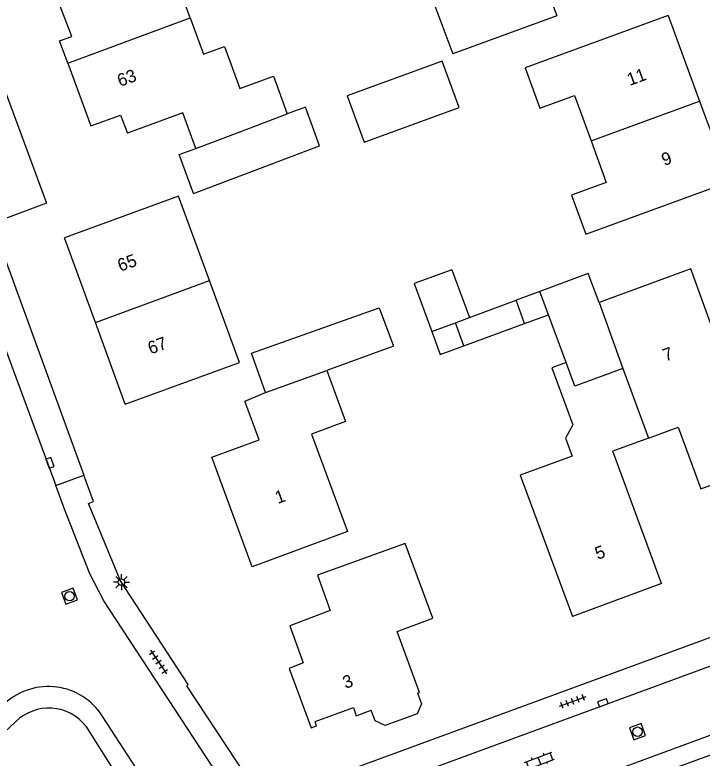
# Model space of a CAD drawing. Extents: x 137999 to 141000, y 397500 to 400501.
# Drawn here: x 138319.7 to 138374, y 399860.8 to 399919.5 of the extents above; entities that cross this region are included whole.
import ezdxf

# ---------------------------------------------------------------- set-up
doc = ezdxf.new("R2010")
doc.units = 0
for name, color, linetype in [('gg-anno-huisnummerreeks BGT', 7, 'Continuous'), ('gg-bbg-bijgebouw', 7, 'Continuous'), ('gg-bbg-gedigitaliseerde bebouwing', 7, 'Continuous'), ('gg-bbg-gedigitaliseerde bijgebouw', 7, 'Continuous'), ('gg-bbg-hoofdgebouw', 7, 'Continuous'), ('gg-bbg-luifel en loopbrug', 7, 'Continuous'), ('gg-bbg-tussenscheiding', 7, 'Continuous'), ('gg-knt-verharding', 7, 'Continuous'), ('gt-grn-weggrens', 7, 'Continuous'), ('gt-symb-klinker verharding', 7, 'Continuous'), ('gt-symb-kolk', 7, 'Continuous'), ('gt-symb-lichtmast', 7, 'Continuous'), ('gt-symb-rioolschacht', 7, 'Continuous'), ('gt-symb-tegel verharding', 7, 'Continuous')]:
    doc.layers.add(name, color=color, linetype=linetype)

# ---------------------------------------------------------------- blocks, each defined once
blk = doc.blocks.new('gt0-RS')
at = {"layer": 'gt-symb-rioolschacht'}
blk.add_lwpolyline([(-0.5, -0.5), (0.5, -0.5), (0.5, 0.5), (-0.5, 0.5)], close=True, dxfattribs=at)
blk.add_circle((0, 0), 0.375, dxfattribs=at)
blk = doc.blocks.new('gt0-LMAST')
at = {"layer": 'gt-symb-lichtmast'}
for p, q in [((-0.005, 0.246), (-0.005, 0.621)), ((-0.182, 0.173), (-0.447, 0.438)), ((0.172, 0.173), (0.437, 0.438)), ((-0.255, -0.004), (-0.63, -0.004)), ((-0.182, -0.181), (-0.447, -0.446)), ((-0.005, -0.254), (-0.005, -0.629)), ((0.437, -0.446), (0.172, -0.181)), ((0.245, -0.004), (0.62, -0.004))]:
    blk.add_line(p, q, dxfattribs=at)
blk.add_circle((-0.005, -0.004), 0.25, dxfattribs=at)
blk = doc.blocks.new('gt0-KOLK')
at = {"layer": 'gt-symb-kolk'}
blk.add_lwpolyline([(0, 0), (0.375, 0), (0.375, 0.4), (-0.375, 0.4), (-0.375, 0), (0, 0)], dxfattribs=at)
blk = doc.blocks.new('gt0-TEG1')
at = {"layer": 'gt-symb-tegel verharding'}
for p, q in [((-1.125, 0), (1.125, 0)), ((-0.9, -0.25), (-0.9, 0.25)), ((-0.45, -0.25), (-0.45, 0.25)), ((0, -0.25), (0, 0.25)), ((0.45, -0.25), (0.45, 0.25)), ((0.9, -0.25), (0.9, 0.25))]:
    blk.add_line(p, q, dxfattribs=at)
blk = doc.blocks.new('gt0-KL1')
at = {"layer": 'gt-symb-klinker verharding'}
for p, q in [((-1.15, 0.3), (1.15, 0.3)), ((-1, -0.3), (-1, 0.3)), ((-0.5, 0.3), (-0.5, 0.45)), ((0, -0.3), (0, 0.3)), ((0.5, 0.3), (0.5, 0.45)), ((1, -0.3), (1, 0.3)), ((-1.15, -0.3), (1.15, -0.3)), ((-0.5, -0.45), (-0.5, -0.3)), ((0.5, -0.45), (0.5, -0.3))]:
    blk.add_line(p, q, dxfattribs=at)

msp = doc.modelspace()

# ---------------------------------------------------------------- linework, layer by layer
at = {"layer": 'gg-bbg-bijgebouw'}
msp.add_line((138339.55, 399889.68), (138338.45, 399892.77), dxfattribs=at)
for points in [[(138333.859, 399905.403), (138332.725, 399908.481), (138334.039, 399908.965)], [(138365.9, 399896.78), (138365.05, 399899.09), (138361.216, 399897.67)]]:
    msp.add_lwpolyline(points, dxfattribs=at)
at = {"layer": 'gg-bbg-gedigitaliseerde bebouwing'}
for p, q in [((138350.952, 399925.673), (138354.335, 399916.454)), ((138369.8, 399886.06), (138366.991, 399885.027)), ((138370.83, 399874.56), (138366.991, 399885.027))]:
    msp.add_line(p, q, dxfattribs=at)
for points in [[(138333.597, 399919.282), (138332.404, 399922.528), (138334.151, 399923.17), (138332.97, 399926.383), (138335.5, 399927.313), (138334.401, 399930.304), (138337.959, 399931.612), (138337.876, 399931.838)], [(138333.597, 399919.282), (138334.647, 399916.424), (138336.302, 399917.032), (138337.524, 399913.705), (138340.164, 399914.675), (138341.252, 399911.713)], [(138371.37, 399919.49), (138360.06, 399915.351), (138361.227, 399912.156), (138363.953, 399913.151), (138365.262, 399909.565)], [(138365.262, 399909.565), (138366.461, 399906.28), (138363.725, 399905.281), (138364.853, 399902.19), (138376.17, 399906.34)], [(138335.128, 399898.521), (138332.684, 399905.203), (138323.66, 399901.9)], [(138328.47, 399888.75), (138337.494, 399892.053), (138335.128, 399898.521)], [(138363.301, 399892.036), (138362.165, 399891.619), (138363.823, 399887.114), (138363.256, 399886.053), (138363.774, 399884.646)], [(138344.397, 399891.4), (138345.878, 399887.379), (138343.191, 399886.389), (138346.03, 399878.681), (138338.49, 399875.9)], [(138363.774, 399884.646), (138359.671, 399883.136), (138363.79, 399871.97)]]:
    msp.add_lwpolyline(points, dxfattribs=at)
at = {"layer": 'gg-bbg-gedigitaliseerde bijgebouw'}
for p, q in [((138333.859, 399905.403), (138343.823, 399909.166)), ((138354.261, 399899.381), (138355.65, 399895.598)), ((138361.216, 399897.67), (138359.341, 399896.974)), ((138360.02, 399895.123), (138359.341, 399896.974)), ((138354.553, 399895.189), (138355.65, 399895.598)), ((138360.02, 399895.123), (138361.898, 399895.812)), ((138363.301, 399892.036), (138361.898, 399895.812)), ((138355.224, 399893.362), (138354.553, 399895.189))]:
    msp.add_line(p, q, dxfattribs=at)
for points in [[(138354.839, 399912.193), (138353.492, 399915.874), (138345.994, 399913.133), (138347.342, 399909.452), (138354.839, 399912.193)], [(138343.823, 399909.166), (138342.692, 399912.242), (138341.252, 399911.713)], [(138354.261, 399899.381), (138351.285, 399898.289), (138352.679, 399894.49)], [(138338.45, 399892.77), (138348.533, 399896.366), (138349.65, 399893.335), (138344.397, 399891.4)], [(138352.679, 399894.49), (138353.346, 399892.673), (138355.224, 399893.362)]]:
    msp.add_lwpolyline(points, dxfattribs=at)
at = {"layer": 'gg-bbg-hoofdgebouw'}
for p, q in [((138371.37, 399919.49), (138373.844, 399912.711)), ((138373.844, 399912.711), (138376.17, 399906.34)), ((138326.106, 399895.214), (138323.66, 399901.9)), ((138328.47, 399888.75), (138326.106, 399895.214)), ((138370.83, 399874.56), (138363.79, 399871.97))]:
    msp.add_line(p, q, dxfattribs=at)
for points in [[(138362.266, 399929.84), (138364.62, 399923.41), (138361.53, 399922.28), (138362.56, 399919.46), (138354.335, 399916.454)], [(138323.923, 399915.72), (138323.28, 399917.47), (138324.25, 399917.81), (138322.36, 399922.78), (138330.54, 399925.89), (138329.48, 399928.68), (138330.65, 399929.12)], [(138323.923, 399915.72), (138325.75, 399910.75), (138328.1, 399911.61), (138328.63, 399910.17)], [(138334.039, 399908.965), (138333.003, 399911.78), (138328.63, 399910.17)], [(138369.8, 399886.06), (138372.16, 399886.93), (138373.95, 399882.07), (138381.45, 399884.83), (138379.57, 399890.01), (138379.42, 399889.93), (138378.64, 399892.08), (138376.16, 399891.16), (138373.15, 399899.45), (138365.9, 399896.78)], [(138338.49, 399875.9), (138335.3, 399884.56), (138339.05, 399885.94), (138337.91, 399889), (138339.55, 399889.68)], [(138351.554, 399865.899), (138351.72, 399865.96), (138349.94, 399870.79), (138352.76, 399871.83), (138350.58, 399877.73), (138343.64, 399875.23), (138344.66, 399872.43), (138341.46, 399871.23), (138342.51, 399868.29), (138341.41, 399867.86), (138343.15, 399863.15), (138343.57, 399863.31), (138343.46, 399863.65), (138346.49, 399864.77), (138346.72, 399864.11), (138347.901, 399864.547)], [(138351.554, 399865.899), (138351.862, 399865.066), (138351.517, 399864.272), (138348.996, 399863.336), (138348.211, 399863.708), (138347.901, 399864.547)]]:
    msp.add_lwpolyline(points, dxfattribs=at)
at = {"layer": 'gg-bbg-luifel en loopbrug'}
for p, q in [((138355.65, 399895.598), (138359.341, 399896.974)), ((138355.224, 399893.362), (138360.02, 399895.123))]:
    msp.add_line(p, q, dxfattribs=at)
at = {"layer": 'gg-bbg-tussenscheiding'}
for p, q in [((138323.923, 399915.72), (138333.597, 399919.282)), ((138365.262, 399909.565), (138373.844, 399912.711)), ((138326.106, 399895.214), (138335.128, 399898.521)), ((138361.898, 399895.812), (138361.216, 399897.67)), ((138365.9, 399896.78), (138367.779, 399891.574)), ((138352.679, 399894.49), (138354.553, 399895.189)), ((138339.55, 399889.68), (138344.397, 399891.4)), ((138367.779, 399891.574), (138367.86, 399891.35)), ((138367.86, 399891.35), (138369.8, 399886.06))]:
    msp.add_line(p, q, dxfattribs=at)
for points in [[(138334.039, 399908.965), (138338.372, 399910.586), (138341.252, 399911.713)], [(138367.779, 399891.574), (138363.995, 399890.168), (138363.301, 399892.036)]]:
    msp.add_lwpolyline(points, dxfattribs=at)
at = {"layer": 'gg-knt-verharding'}
for p, q in [((138314.487, 399905.302), (138322.972, 399882.313)), ((138342.939, 399858.66), (138387.76, 399875.11)), ((138343.599, 399856.639), (138389.29, 399873.41)), ((138345.927, 399850.525), (138402.79, 399871.3)), ((138391.524, 399868.761), (138345, 399851.65)), ((138331.831, 399856.157), (138326.65, 399864.11)), ((138325.36, 399863.29), (138330.971, 399854.398))]:
    msp.add_line(p, q, dxfattribs=at)
for points in [[(138285.25, 399955.03), (138303.91, 399940.61), (138308.8, 399942.37), (138309.73, 399939.87), (138309.32, 399939.67), (138322.23, 399904.63), (138317.92, 399903.04), (138325.201, 399883.127)], [(138338.06, 399859.28), (138333.32, 399866.48), (138333.43, 399866.58), (138328.09, 399874.79), (138325.56, 399880.89), (138325.96, 399881.05), (138325.201, 399883.127)], [(138336.95, 399857.68), (138326.78, 399873.19), (138325.66, 399875.34), (138323.66, 399880.45), (138322.972, 399882.313)], [(138309.537, 399853.951), (138309.88, 399854.29), (138312.94, 399856.4), (138312.55, 399856.81), (138319.81, 399863.651)]]:
    msp.add_lwpolyline(points, dxfattribs=at)
for centre, radius, start, end in [((138322.39, 399861.361), 5.07, 32.83871, 131.95532), ((138322.424, 399860.999), 3.724, 37.96886, 134.58801)]:
    msp.add_arc(centre, radius, start, end, dxfattribs=at)
at = {"layer": 'gt-grn-weggrens'}
msp.add_line((138322.972, 399882.313), (138325.201, 399883.127), dxfattribs=at)

# ---------------------------------------------------------------- block references
at = {"layer": 'gt-symb-klinker verharding', "rotation": 20.482296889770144}
msp.add_blockref('gt0-KL1', (138361.196, 399860.554), dxfattribs=at)
at = {"layer": 'gt-symb-kolk'}
for p, rotation in [((138322.332, 399884.039), -69.82605505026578), ((138366.272, 399864.96), 20.1739449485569)]:
    msp.add_blockref('gt0-KOLK', p, dxfattribs=dict(at, rotation=rotation))
at = {"layer": 'gt-symb-lichtmast'}
msp.add_blockref('gt0-LMAST', (138328.169, 399874.687), dxfattribs=at)
at = {"layer": 'gt-symb-rioolschacht'}
for p, rotation in [((138324.061, 399873.57), -69.8260550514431), ((138368.938, 399862.855), 20.1739449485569)]:
    msp.add_blockref('gt0-RS', p, dxfattribs=dict(at, rotation=rotation))
at = {"layer": 'gt-symb-tegel verharding'}
for p, rotation in [((138331.085, 399868.369), -55.75398865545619), ((138363.817, 399865.252), 20.247501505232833)]:
    msp.add_blockref('gt0-TEG1', p, dxfattribs=dict(at, rotation=rotation))

# ---------------------------------------------------------------- texts
at = {"layer": 'gg-anno-huisnummerreeks BGT'}
for s, rotation, p in [('63', 20.2, (138328.053, 399913.827)), ('11', 20.1, (138368.323, 399913.905)), ('9', 20.1, (138371.049, 399907.571)), ('65', 20.1, (138328.075, 399899.212)), ('67', 20.1, (138330.466, 399892.674)), ('7', 19.9, (138371.146, 399892.112)), ('1', 20.2, (138340.514, 399880.854)), ('5', 20.2, (138365.791, 399876.436)), ('3', 20.3, (138345.862, 399866.232))]:
    msp.add_text(s, height=1, rotation=rotation, dxfattribs=at).set_placement(p)

doc.saveas('drawing.dxf')
